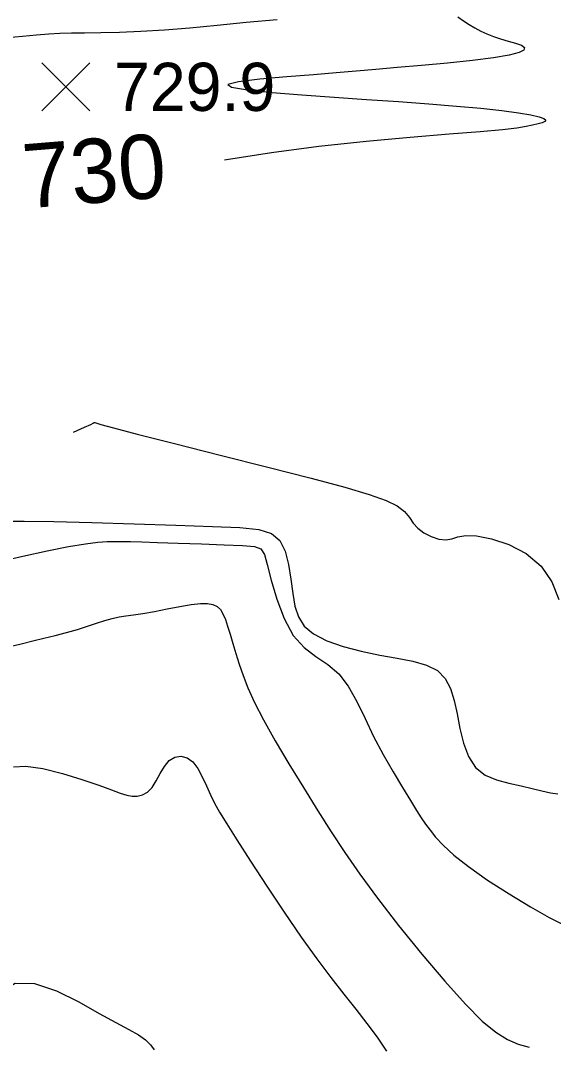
# Model space of a CAD drawing. Extents: x 2566142 to 2571431, y 418755 to 421584.
# Drawn here: x 2567344.9 to 2567510.9, y 419780.6 to 420100.3 of the extents above; entities that cross this region are included whole.
import ezdxf

# ---------------------------------------------------------------- set-up
doc = ezdxf.new("R2010")
doc.units = 0
for name, color, linetype in [('Contour_ADS_Label_Major', 7, 'Continuous'), ('Contour_ADS_Major', 7, 'Continuous'), ('Contour_ADS_Minor', 7, 'Continuous'), ('Contour_ADS_Spot_Elevation', 7, 'Continuous')]:
    doc.layers.add(name, color=color, linetype=linetype)

# ---------------------------------------------------------------- blocks, each defined once
blk = doc.blocks.new('S750')
at = {"layer": 'Contour_ADS_Spot_Elevation'}
for p, q in [((-0.5, 0.498), (0.5, -0.498)), ((-0.498, -0.5), (0.498, 0.5))]:
    blk.add_line(p, q, dxfattribs=at)

msp = doc.modelspace()

# ---------------------------------------------------------------- linework, layer by layer
at = {"layer": 'Contour_ADS_Major'}
for points in [[(2567406.13, 420098.86), (2567415.2, 420099.75), (2567424.86, 420100.61)], [(2567481.13, 420101.44), (2567482.84, 420100.2), (2567484.6, 420099.03), (2567486.39, 420097.96), (2567488.22, 420096.98), (2567490.14, 420096.1), (2567492.19, 420095.29), (2567494.42, 420094.55), (2567496.81, 420093.87), (2567499.07, 420093.21), (2567500.87, 420092.54), (2567501.84, 420091.84), (2567501.67, 420091.07), (2567500.14, 420090.26), (2567497.05, 420089.43), (2567492.22, 420088.59), (2567485.61, 420087.78), (2567477.86, 420086.99), (2567469.77, 420086.27), (2567462.15, 420085.61), (2567455.54, 420085.03), (2567449.48, 420084.5), (2567443.25, 420083.96), (2567436.13, 420083.38), (2567427.79, 420082.72), (2567419.48, 420081.98), (2567412.82, 420081.19), (2567409.47, 420080.36), (2567410.6, 420079.51), (2567415.55, 420078.67), (2567423.24, 420077.85), (2567432.56, 420077.08), (2567442.53, 420076.36), (2567452.67, 420075.68), (2567462.64, 420075.01), (2567472.09, 420074.33), (2567480.7, 420073.63), (2567488.3, 420072.92), (2567494.76, 420072.22), (2567499.95, 420071.53), (2567503.79, 420070.9), (2567506.38, 420070.3), (2567507.89, 420069.76), (2567508.45, 420069.27), (2567508.23, 420068.83), (2567507.39, 420068.42), (2567506.06, 420068.03), (2567504.39, 420067.64)], [(2567340.76, 420094.96), (2567345.49, 420095.43), (2567349.91, 420095.82), (2567353.7, 420096.1), (2567357.16, 420096.29), (2567360.74, 420096.4), (2567364.85, 420096.47), (2567369.87, 420096.54), (2567375.76, 420096.67), (2567382.42, 420096.92), (2567389.74, 420097.36), (2567397.65, 420098.03), (2567406.13, 420098.86)], [(2567504.39, 420067.64), (2567502.41, 420067.22), (2567499.51, 420066.76), (2567494.98, 420066.22), (2567488.09, 420065.59), (2567478.35, 420064.83), (2567466.24, 420063.86), (2567452.5, 420062.62), (2567437.85, 420061.01), (2567423.04, 420059.02), (2567409.01, 420056.86), (2567408.45, 420056.77)], [(2567361.36, 419972.04), (2567364.84, 419973.55), (2567366.77, 419974.43), (2567367.52, 419974.82), (2567367.69, 419974.95), (2567367.76, 419975.02), (2567367.85, 419975.07), (2567367.95, 419975.07), (2567368.07, 419975.03), (2567368.41, 419974.89), (2567369.93, 419974.42), (2567373.82, 419973.36), (2567381.23, 419971.42), (2567392.81, 419968.48), (2567407.05, 419964.88), (2567421.93, 419961.1), (2567435.4, 419957.64), (2567445.87, 419954.85), (2567453.46, 419952.63), (2567458.72, 419950.77), (2567462.22, 419949.03), (2567464.48, 419947.26), (2567465.99, 419945.46), (2567467.21, 419943.71), (2567468.6, 419942.07), (2567470.51, 419940.62), (2567472.78, 419939.47), (2567475.15, 419938.73), (2567477.34, 419938.5), (2567479.22, 419938.81), (2567481.12, 419939.38), (2567483.54, 419939.82), (2567486.95, 419939.75), (2567491.62, 419938.84), (2567497.02, 419937), (2567502.41, 419934.17), (2567507.07, 419930.29), (2567510.41, 419925.41), (2567512.52, 419919.92)], [(2567329.61, 419778.35), (2567331.1, 419781.94), (2567332.9, 419787.03), (2567335.32, 419792.64), (2567338.67, 419797.51), (2567343.28, 419800.35), (2567349.28, 419800.27), (2567356.13, 419797.97), (2567363.1, 419794.5), (2567369.45, 419790.93), (2567374.62, 419788.11), (2567378.63, 419785.98), (2567381.65, 419784.28), (2567383.85, 419782.73), (2567385.41, 419781.12), (2567386.52, 419779.56)]]:
    msp.add_lwpolyline(points, dxfattribs=at)
at = {"layer": 'Contour_ADS_Minor'}
for points in [[(2567338.86, 419944.34), (2567346.02, 419944.3), (2567355.3, 419944.15), (2567367.1, 419943.86), (2567380.26, 419943.46), (2567393.28, 419943.03), (2567404.64, 419942.64), (2567413.17, 419942.3), (2567419.11, 419941.7), (2567423.06, 419940.5), (2567425.61, 419938.32), (2567427.29, 419934.96), (2567428.38, 419930.75), (2567429.1, 419926.18), (2567429.67, 419921.75), (2567430.34, 419917.85), (2567431.42, 419914.5), (2567433.24, 419911.63), (2567436.12, 419909.17), (2567440.27, 419907.06), (2567445.38, 419905.27), (2567451.03, 419903.78), (2567456.76, 419902.59), (2567462.19, 419901.63), (2567467.11, 419900.68), (2567471.34, 419899.48)], [(2567338.31, 419931.76), (2567345.64, 419933.41), (2567353.16, 419935.04), (2567359.9, 419936.4), (2567365.11, 419937.28), (2567368.96, 419937.76), (2567371.86, 419937.96), (2567374.24, 419937.99), (2567376.51, 419937.97), (2567379.16, 419937.91), (2567382.67, 419937.81), (2567387.55, 419937.65), (2567394.03, 419937.44), (2567401.31, 419937.2), (2567408.34, 419936.94), (2567414.07, 419936.7), (2567417.73, 419936.41), (2567419.75, 419935.65), (2567420.84, 419933.94), (2567421.71, 419930.77), (2567422.94, 419925.89), (2567424.69, 419919.97), (2567426.98, 419913.93), (2567429.82, 419908.7), (2567433.2, 419904.91), (2567436.87, 419902.13), (2567440.56, 419899.65), (2567443.99, 419896.74), (2567446.97, 419892.87), (2567449.62, 419888.14), (2567452.18, 419882.82), (2567454.87, 419877.21), (2567457.83, 419871.56), (2567460.9, 419866.17), (2567463.81, 419861.3), (2567466.31, 419857.26), (2567468.23, 419854.19), (2567469.72, 419851.88), (2567471.04, 419849.95), (2567472.43, 419848.05), (2567474.15, 419845.89), (2567476.5, 419843.33), (2567479.81, 419840.29), (2567484.38, 419836.67), (2567490.35, 419832.5), (2567497.08, 419828.16), (2567503.73, 419824.12)], [(2567342.51, 419905.42), (2567345.48, 419906.2), (2567348.7, 419907.01), (2567352.14, 419907.84), (2567355.7, 419908.72), (2567359.25, 419909.63), (2567362.63, 419910.57), (2567365.75, 419911.55), (2567368.59, 419912.5), (2567371.16, 419913.34), (2567373.48, 419914.01), (2567375.6, 419914.45), (2567377.73, 419914.76), (2567380.13, 419915.07), (2567383.04, 419915.51), (2567386.62, 419916.17), (2567390.57, 419916.94), (2567394.52, 419917.69), (2567398.08, 419918.29), (2567400.93, 419918.61), (2567403.14, 419918.63), (2567404.82, 419918.33), (2567406.11, 419917.71), (2567407.13, 419916.74), (2567407.96, 419915.42)], [(2567407.96, 419915.42), (2567408.69, 419913.71), (2567409.41, 419911.6), (2567410.18, 419909.08), (2567411.03, 419906.22), (2567411.96, 419903.08), (2567413, 419899.75), (2567414.19, 419896.24), (2567415.7, 419892.35), (2567417.75, 419887.81), (2567420.53, 419882.37), (2567424.19, 419875.88), (2567428.45, 419868.69), (2567432.99, 419861.28), (2567437.46, 419854.1), (2567441.66, 419847.47), (2567445.87, 419841.05), (2567450.52, 419834.35), (2567456.03, 419826.88), (2567462.63, 419818.37), (2567469.85, 419809.44), (2567477.01, 419800.97), (2567483.46, 419793.8), (2567488.7, 419788.57), (2567492.93, 419785.06), (2567496.54, 419782.82), (2567499.9, 419781.4), (2567503.33, 419780.38)], [(2567471.34, 419899.48), (2567474.72, 419897.75), (2567477.15, 419895.3), (2567478.81, 419892.17), (2567479.95, 419888.44), (2567480.84, 419884.23), (2567481.73, 419879.69), (2567482.84, 419875.13), (2567484.38, 419870.97), (2567486.6, 419867.57), (2567489.6, 419865.2), (2567493.18, 419863.67), (2567497.01, 419862.67), (2567500.78, 419861.88), (2567504.22, 419861.05), (2567507.28, 419860.26), (2567509.96, 419859.63), (2567512.25, 419859.3)], [(2567342.67, 419867.71), (2567346.6, 419867.96), (2567351.89, 419867.2), (2567357.95, 419865.7), (2567364, 419863.86), (2567369.28, 419862.05), (2567373.2, 419860.61), (2567375.97, 419859.57), (2567377.98, 419858.9), (2567379.63, 419858.58), (2567381.26, 419858.59), (2567382.87, 419859), (2567384.43, 419859.89), (2567385.88, 419861.34), (2567387.18, 419863.36), (2567388.44, 419865.67), (2567389.76, 419867.91), (2567391.24, 419869.72), (2567392.97, 419870.8), (2567394.85, 419871.1), (2567396.75, 419870.59), (2567398.54, 419869.29), (2567400.12, 419867.23), (2567401.52, 419864.64), (2567402.81, 419861.81), (2567404.04, 419859.03), (2567405.32, 419856.43), (2567406.92, 419853.6), (2567409.13, 419849.98), (2567412.28, 419845.02), (2567416.52, 419838.39), (2567421.57, 419830.61), (2567426.96, 419822.47), (2567432.28, 419814.71), (2567437.16, 419807.94), (2567441.58, 419802.09), (2567445.62, 419796.94), (2567449.34, 419792.24), (2567452.8, 419787.8), (2567455.98, 419783.49), (2567458.88, 419779.2)], [(2567503.73, 419824.12), (2567509.48, 419820.87), (2567513.72, 419818.72)]]:
    msp.add_lwpolyline(points, dxfattribs=at)

# ---------------------------------------------------------------- block references
at = {"layer": 'Contour_ADS_Spot_Elevation', "xscale": 15, "yscale": 15}
msp.add_blockref('S750', (2567359.04, 420079.6), dxfattribs=at)

# ---------------------------------------------------------------- texts
at = {"layer": 'Contour_ADS_Label_Major'}
msp.add_text('730', height=20, rotation=4.652, dxfattribs=at).set_placement((2567346.41, 420041.69))
at = {"layer": 'Contour_ADS_Spot_Elevation'}
msp.add_text('729.9', height=15, dxfattribs=at).set_placement((2567374.04, 420072.1))

doc.saveas('drawing.dxf')
